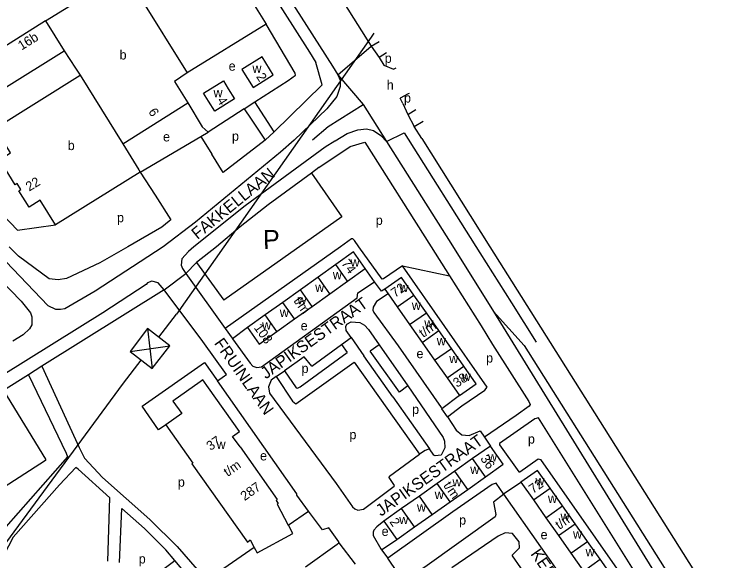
# Model space of a CAD drawing. Extents: x 158848 to 160613, y 385889 to 387762.
# Drawn here: x 159904.5 to 160206, y 387116.4 to 387348.9 of the extents above; entities that cross this region are included whole.
import ezdxf

# ---------------------------------------------------------------- set-up
doc = ezdxf.new("R2010")
doc.units = 0
for name, color, linetype in [('BLT_Basislijn', 7, 'Continuous'), ('BLT_Bebouwing', 7, 'Continuous'), ('BLT_Centroide', 7, 'Continuous'), ('BLT_Hoogspanningsmast_en_leidingen', 7, 'Continuous'), ('BLT_Huisnummer', 7, 'Continuous'), ('BLT_Huisnummer_reeks', 7, 'Continuous'), ('BLT_Onderverdeling_panden', 7, 'Continuous'), ('BLT_Straatnaam', 7, 'Continuous'), ('BLT_Tekst_parkeren', 7, 'Continuous'), ('BLT_Vlakafsluiter', 7, 'Continuous')]:
    doc.layers.add(name, color=color, linetype=linetype)

msp = doc.modelspace()

# ---------------------------------------------------------------- linework, layer by layer
at = {"layer": 'BLT_Basislijn'}
for p, q in [((160056.47, 387335.21), (160059.79, 387337.33)), ((160056.47, 387335.21), (160059.83, 387330.45)), ((160062.96, 387332.39), (160059.83, 387330.45)), ((160069.85, 387310.88), (160068.77, 387313.17)), ((159978.42, 387311.22), (159984.48, 387301.03)), ((160002.31, 387308.69), (160006.88, 387311.59)), ((160015.16, 387298.78), (160006.88, 387311.59)), ((160002.31, 387308.69), (159987.04, 387298.65)), ((160072.05, 387306.25), (160074.76, 387301.1)), ((159987.04, 387298.65), (159984.48, 387301.03)), ((160074.76, 387301.1), (160078.46, 387303.4)), ((159983.92, 387296.83), (159987.04, 387298.65)), ((160011.3, 387295.32), (160015.16, 387298.78)), ((159958.15, 387281.76), (159983.92, 387296.83)), ((159983.92, 387296.83), (159988.59, 387289.39)), ((160077.89, 387296.06), (160106.93, 387250)), ((160053.77, 387294.46), (160081.95, 387250)), ((159993.48, 387281.55), (159988.59, 387289.39)), ((159958.15, 387281.76), (159964.46, 387271.86)), ((160030.97, 387281.33), (160043.91, 387262.72)), ((159964.46, 387271.86), (159971.12, 387261.41)), ((160043.91, 387262.72), (159993.73, 387227.3)), ((159990.61, 387250), (159982.12, 387243.35)), ((160043.38, 387250), (159994.31, 387215.17)), ((160106.93, 387250), (160120.27, 387228.85)), ((159982.12, 387243.35), (159993.73, 387227.3)), ((160057.82, 387235.13), (160053.87, 387240.69)), ((159977.62, 387238.6), (159994.31, 387215.17)), ((159968.29, 387231.61), (159916.25, 387199.14)), ((159984.74, 387209.71), (159968.29, 387231.61)), ((160120.27, 387228.85), (160206.02, 387092.88)), ((160116.04, 387226.19), (160126.62, 387209.4)), ((160003.73, 387215.6), (159997.35, 387210.87)), ((160043.81, 387208.42), (160047.84, 387211.34)), ((160047.84, 387211.34), (160053.3, 387203.57)), ((160031.11, 387199.2), (160043.81, 387208.42)), ((160059.74, 387208.32), (160055.99, 387205.56)), ((160059.74, 387208.32), (160072.07, 387190.77)), ((160068.43, 387188.15), (160055.99, 387205.56)), ((160065.63, 387186.12), (160053.3, 387203.57)), ((159916.25, 387199.14), (159910.62, 387195.56)), ((159910.62, 387195.56), (159899.97, 387188.9)), ((160016, 387194.76), (160019.48, 387197.18)), ((160072.07, 387190.77), (160068.43, 387188.15)), ((160094.03, 387186.67), (160086.51, 387181.09)), ((160065.63, 387186.12), (160081.21, 387164.05)), ((160088.88, 387177.66), (160086.51, 387181.09)), ((160104.62, 387168.99), (160107.13, 387165.25)), ((160112.74, 387144.91), (160120.08, 387149.84)), ((160029.81, 387137.54), (160024.84, 387144.4)), ((160112.9, 387144.8), (160112.74, 387144.91)), ((159944.31, 387116.32), (159945.27, 387143.28)), ((159949.27, 387115.66), (159950.38, 387138.71)), ((160021.15, 387131.59), (160029.81, 387137.54)), ((160060.82, 387121.11), (160067.29, 387125.5)), ((160060.82, 387121.11), (160063.46, 387117.49)), ((159953.88, 387102.42), (159972.89, 387116.56))]:
    msp.add_line(p, q, dxfattribs=at)
for points in [[(159965.27, 387434.71), (160030.15, 387332.7), (160032.93, 387328.4)], [(160000, 387418.6), (160012.37, 387403.07), (160019.83, 387393.27), (160028.97, 387378.76), (160056.47, 387335.21)], [(160005.5, 387380.76), (160034.36, 387335.4), (160039.91, 387326.82), (160042.28, 387323.07)], [(160006.88, 387311.59), (160021.08, 387320.62), (160024.21, 387322.96), (160024.12, 387323.76), (160011.68, 387344.61)], [(160015.16, 387298.78), (160035.61, 387318.82), (160032.93, 387328.4)], [(160059.83, 387330.45), (160061.86, 387327.18), (160065.84, 387325.49)], [(160065.84, 387325.49), (160066.99, 387326.12)], [(160042.28, 387323.07), (160043.23, 387320.8), (160043.23, 387318.12), (160041.73, 387313.84), (160037.6, 387308.69), (160023.63, 387295.34), (160017.82, 387290.14), (159981.6, 387260.39), (159967.91, 387250)], [(160072.52, 387315.13), (160072.19, 387314.99), (160068.77, 387313.17)], [(160031.46, 387295.46), (160038.14, 387301.06), (160053, 387310.47)], [(160069.85, 387310.88), (160072.05, 387306.25)], [(160002.31, 387308.69), (160005.33, 387304.19)], [(160072.05, 387306.25), (160073.07, 387306.91), (160075.34, 387308.38)], [(160005.33, 387304.19), (160011.3, 387295.32)], [(160077.89, 387296.06), (160074.76, 387301.1)], [(159869.74, 387298.19), (159872.5, 387293.55), (159876.97, 387286.77), (159896.11, 387267.15), (159905.98, 387257.04), (159922.13, 387259.27)], [(160041.03, 387295.07), (160046.18, 387298.11), (160050.67, 387299.77), (160054.37, 387300.16), (160057.34, 387299.37), (160060.51, 387297.32), (160062.89, 387294.81)], [(160070.49, 387298.41), (160102.7, 387247.33), (160116.04, 387226.19)], [(160041.01, 387294.95), (160036.86, 387292.26), (160002.83, 387267.41), (159980.92, 387250)], [(160011.3, 387295.32), (159993.48, 387281.55)], [(160034.18, 387283.7), (160047.5, 387292.64), (160053.77, 387294.46)], [(160062.89, 387294.81), (160091.07, 387250.35), (160108.41, 387222.5)], [(160034.18, 387283.7), (160030.97, 387281.33)], [(160030.97, 387281.33), (160012.61, 387267.75), (160000.7, 387258.45), (159990.61, 387250)], [(159971.12, 387261.41), (159970.42, 387260.89), (159967.27, 387258.32), (159952.83, 387250)], [(160051.21, 387250), (160049.28, 387252.71), (160048.55, 387253.33), (160048, 387253.28), (160043.38, 387250)], [(159884.93, 387250), (159907.44, 387226.82), (159911.53, 387221.92), (159912.05, 387220.13), (159911.97, 387216.84), (159911, 387215.04), (159908.36, 387212.52), (159903.99, 387209.8)], [(159967.91, 387250), (159938.95, 387231.08), (159926.09, 387223.57), (159924.18, 387223.25), (159922.21, 387223.32), (159919, 387224.83), (159894.88, 387250)], [(159952.83, 387250), (159941, 387243.19), (159926.83, 387236.5), (159923.23, 387235.86), (159919.34, 387236.37), (159906.29, 387246.01), (159902.35, 387250)], [(159980.92, 387250), (159978.64, 387248), (159975.85, 387244.8), (159975.58, 387242.11), (159976.09, 387240.79), (159977.62, 387238.6)], [(160069.78, 387241.91), (160061.63, 387236.34), (160061.06, 387236.21), (160051.21, 387250)], [(160081.95, 387250), (160089.77, 387237.65)], [(159982.12, 387243.35), (159977.62, 387238.6)], [(160088.88, 387177.66), (160095.04, 387182.33), (160104.72, 387188.99), (160105.71, 387190.23), (160069.78, 387241.91)], [(160089.77, 387237.65), (160103.23, 387216.42), (160108.02, 387208.4), (160123.54, 387184.18), (160124.07, 387182.92), (160123.6, 387182.21), (160118.16, 387178.26), (160104.62, 387168.99)], [(159968.29, 387231.61), (159965.84, 387234.64), (159963.09, 387235.3), (159961.22, 387234.59), (159960.63, 387233.93), (159942.21, 387221.85), (159823.15, 387147.72)], [(159997.35, 387210.87), (160004.86, 387200.42), (160006.03, 387199.25), (160007.81, 387198.6), (160009.72, 387198.98), (160047.94, 387226.37), (160050.42, 387228.27), (160050.68, 387230.44), (160057.82, 387235.13)], [(160062.16, 387231.97), (160060.73, 387231.03), (160057.82, 387235.13)], [(160063.6, 387229.92), (160058.61, 387226.63), (160057.21, 387224.27), (160057.12, 387222.98), (160057.52, 387222.06), (160067.9, 387207.83), (160086.18, 387181.57), (160086.51, 387181.09)], [(160108.41, 387222.5), (160121.56, 387208.06), (160197.58, 387087.5)], [(160108.41, 387222.5), (160193.36, 387084.84)], [(160047.84, 387211.34), (160045.77, 387214.3), (160045.62, 387216.12), (160046.09, 387217.01), (160047.84, 387218.03), (160051.51, 387217.83), (160053.56, 387216.65), (160055.24, 387214.76), (160059.74, 387208.32)], [(159994.31, 387215.17), (159997.2, 387211.09), (159997.35, 387210.87)], [(159991.07, 387192.96), (159993.97, 387195.16), (159994.86, 387195.66), (159984.74, 387209.71)], [(160043.81, 387208.42), (160046.21, 387205.05)], [(160019.48, 387197.18), (160024.53, 387189.93), (160025.01, 387189.84), (160026.18, 387190.4), (160046.21, 387205.05)], [(160031.11, 387199.2), (160027.88, 387203.16), (160019.48, 387197.18)], [(159916.25, 387199.14), (159932.15, 387164.56), (159934.47, 387160.07), (159942.11, 387151.9), (159962.24, 387133.95), (159973.8, 387122.55), (159985.2, 387109.53), (159991.98, 387100), (159997.86, 387091.8)], [(159968.99, 387174.22), (159965.97, 387172.08), (159959.02, 387182.17), (159985.44, 387200.78), (159991.07, 387192.96)], [(160016, 387194.76), (160023, 387184.35), (160024.37, 387183.22), (160049.15, 387200.9)], [(160049.15, 387200.9), (160076.96, 387161.74)], [(159910.62, 387195.56), (159926.67, 387162.23), (159927.14, 387160.7), (159900.93, 387130.86), (159900.07, 387130.23), (159884.36, 387100), (159859.01, 387050.73), (159856.32, 387045.74), (159852.75, 387041.99)], [(160024.84, 387144.4), (160024.84, 387144.88), (159991.07, 387192.96)], [(160016, 387194.76), (160013.83, 387193.28), (160012.68, 387190.48), (160013.21, 387187.65), (160041.51, 387149.37), (160048.45, 387139.45), (160049.42, 387138.52), (160050.77, 387138.02), (160053.11, 387138.37), (160066.18, 387148.12), (160066.32, 387148.51), (160064.04, 387151.81), (160064.19, 387152.42), (160076.96, 387161.74)], [(160072.07, 387190.77), (160087.02, 387168.83), (160087.65, 387167.32), (160087.68, 387164.51), (160086.16, 387161.34), (160083.62, 387161.11), (160083.11, 387161.39), (160081.21, 387164.05)], [(159899.97, 387188.9), (159917.85, 387159.68), (159917.85, 387159.11), (159897.67, 387146.13)], [(160088.88, 387177.66), (160092.59, 387172.01), (160094.91, 387169.94), (160098.16, 387169.75), (160102.8, 387171.71), (160104.62, 387168.99)], [(160175.27, 387066.35), (160189.82, 387076.75), (160189.6, 387077.67), (160185.82, 387084.09), (160175.86, 387100), (160170.14, 387109.18), (160127.57, 387177.26), (160126.03, 387176.83), (160111.03, 387166.28), (160110.95, 387165.8), (160119.18, 387154.29), (160119.6, 387154.29), (160127.52, 387159.75), (160128.51, 387159.51), (160164.03, 387108.56), (160162.02, 387106.67), (160152.45, 387100), (160147.04, 387095.45)], [(160081.21, 387164.05), (160079.32, 387163.38), (160076.96, 387161.74)], [(159945.27, 387143.28), (159931.76, 387155.39), (159930.71, 387156.05), (159923.76, 387148.68), (159904.06, 387126.47), (159890.19, 387100), (159872.2, 387066.71), (159869.35, 387060.89), (159856.52, 387037.21)], [(160112.74, 387144.91), (160109.63, 387149.4), (160107.89, 387148.83), (160091.16, 387137.27), (160063.46, 387117.49)], [(160112.9, 387144.8), (160108.43, 387141.31), (160109.47, 387136.09), (160109.21, 387135.2), (160079.21, 387113.67), (160072.92, 387109.76), (160069.56, 387109.86), (160067.54, 387111.42), (160063.46, 387117.49)], [(160144.89, 387098.98), (160144.27, 387100), (160112.9, 387144.8)], [(159972.89, 387116.56), (159969.09, 387121.14), (159959.99, 387130.1), (159950.38, 387138.71)], [(160042.68, 387124.04), (160042.68, 387124.45), (160038.4, 387130.47), (160035.71, 387129.55), (160029.81, 387137.54)], [(160061.81, 387133.28), (160058.77, 387130.93), (160057.56, 387129.43), (160057.27, 387128.59), (160057.24, 387127.16), (160060.56, 387121.47), (160060.82, 387121.11)], [(160143.41, 387090.5), (160136.99, 387100), (160133.68, 387104.78), (160131.03, 387105.16), (160127.68, 387103.18), (160127.21, 387103.28), (160116.57, 387118.51), (160116.47, 387118.99), (160119.5, 387121.95), (160119.35, 387124.53), (160116.47, 387128), (160113.45, 387128.27), (160110.42, 387126.95), (160090.69, 387113.49)], [(160028.44, 387113.92), (160041.97, 387123.44), (160042.68, 387124.04)], [(160006.64, 387122.02), (159991.89, 387111.82), (159990.65, 387110.63), (159998.11, 387100), (160001.76, 387094.56)], [(159994.08, 387089.13), (159986.21, 387100), (159980.09, 387107.89), (159972.89, 387116.56)]]:
    msp.add_lwpolyline(points, dxfattribs=at)
at = {"layer": 'BLT_Bebouwing'}
for p, q in [((159966.98, 387416.92), (160011.68, 387344.61)), ((159917.9, 387346), (159951.4, 387366.82)), ((159917.9, 387346), (159892.18, 387329.99)), ((159900.09, 387317.29), (159925.81, 387333.3)), ((159925.81, 387333.3), (159930.67, 387325.95)), ((159930.67, 387325.95), (159932.54, 387322.95)), ((159950.68, 387293.78), (159978.42, 387311.22)), ((159950.68, 387293.78), (159957.55, 387282.73)), ((159958.15, 387281.76), (159922.13, 387259.27)), ((159957.55, 387282.73), (159958.15, 387281.76)), ((160041.33, 387242.39), (160033.81, 387237.03)), ((160046.35, 387235.33), (160053.87, 387240.69)), ((160033.81, 387237.03), (160026.29, 387231.68)), ((160038.84, 387229.97), (160046.35, 387235.33)), ((160026.29, 387231.68), (160018.77, 387226.32)), ((160062.16, 387231.97), (160063.6, 387229.92)), ((160031.32, 387224.62), (160038.84, 387229.97)), ((160063.6, 387229.92), (160067.47, 387224.42)), ((160079.9, 387221.87), (160074.58, 387229.42)), ((160018.77, 387226.32), (160011.25, 387220.96)), ((160023.8, 387219.26), (160031.32, 387224.62)), ((160067.47, 387224.42), (160072.78, 387216.87)), ((160011.25, 387220.96), (160003.73, 387215.6)), ((160085.21, 387214.32), (160079.9, 387221.87)), ((160016.27, 387213.9), (160023.8, 387219.26)), ((160072.78, 387216.87), (160078.09, 387209.32)), ((160090.52, 387206.77), (160085.21, 387214.32)), ((160078.09, 387209.32), (160083.41, 387201.77)), ((160095.83, 387199.22), (160090.52, 387206.77)), ((160083.41, 387201.77), (160088.72, 387194.22)), ((160088.72, 387194.22), (160094.03, 387186.67)), ((159975.78, 387179.02), (159968.99, 387174.22)), ((160107.13, 387165.25), (160099.58, 387159.92)), ((160099.58, 387159.92), (160092.02, 387154.59)), ((160092.02, 387154.59), (160084.47, 387149.27)), ((160097.51, 387146.81), (160105.07, 387152.14)), ((160084.47, 387149.27), (160076.91, 387143.94)), ((160120.08, 387149.84), (160125.42, 387142.29)), ((160137.82, 387139.74), (160132.49, 387147.29)), ((160089.96, 387141.49), (160097.51, 387146.81)), ((160076.91, 387143.94), (160069.36, 387138.61)), ((160082.4, 387136.16), (160089.96, 387141.49)), ((160125.42, 387142.29), (160130.75, 387134.74)), ((160069.36, 387138.61), (160061.81, 387133.28)), ((160143.16, 387132.19), (160137.82, 387139.74)), ((160074.85, 387130.83), (160082.4, 387136.16)), ((160061.81, 387133.28), (160067.29, 387125.5)), ((160130.75, 387134.74), (160136.09, 387127.19)), ((160148.49, 387124.64), (160143.16, 387132.19)), ((160067.29, 387125.5), (160074.85, 387130.83)), ((160136.09, 387127.19), (160141.42, 387119.64)), ((160153.83, 387117.09), (160148.49, 387124.64)), ((160141.42, 387119.64), (160146.75, 387112.09))]:
    msp.add_line(p, q, dxfattribs=at)
for points in [[(160011.68, 387344.61), (159978.14, 387323.88)], [(160006.21, 387317.77), (160014.75, 387323.13), (160009.99, 387330.74), (160001.44, 387325.38), (160006.21, 387317.77)], [(159922.13, 387259.27), (159915.57, 387269.74), (159910.87, 387266.8), (159906.51, 387273.78), (159907.35, 387274.29), (159905.75, 387276.83), (159904.94, 387276.32), (159898.29, 387287.01), (159903, 387289.98), (159896.43, 387300.44), (159932.54, 387322.95)], [(159978.14, 387323.88), (159972.71, 387320.31), (159978.42, 387311.22)], [(159995.63, 387317.14), (159998.29, 387312.9), (159989.86, 387307.61), (159987.2, 387311.85), (159985.08, 387315.24), (159993.51, 387320.53), (159995.63, 387317.14)], [(160053.87, 387240.69), (160048.84, 387247.75), (160041.33, 387242.39)], [(160074.58, 387229.42), (160069.27, 387236.97), (160062.16, 387231.97)], [(160003.73, 387215.6), (160008.76, 387208.54), (160016.27, 387213.9)], [(160094.03, 387186.67), (160101.14, 387191.67), (160095.83, 387199.22)], [(159983.59, 387192.56), (159972, 387184.36), (159975.78, 387179.02)], [(159987.16, 387189.99), (159984.75, 387193.41), (159983.59, 387192.56)], [(160000.6, 387164.85), (159997.42, 387169.34), (160000.32, 387171.4), (159987.16, 387189.99)], [(159968.99, 387174.22), (159980.48, 387157.98), (159980.09, 387157.65), (160003.72, 387124.4)], [(160105.07, 387152.14), (160112.62, 387157.47), (160107.13, 387165.25)], [(160000.6, 387164.85), (160016.44, 387142.47), (160015.94, 387142.12), (160016.83, 387140.84)], [(160132.49, 387147.29), (160127.15, 387154.84), (160120.08, 387149.84)], [(160016.83, 387140.84), (160016.34, 387140.55), (160021.15, 387131.59)], [(160006.64, 387122.02), (160007.84, 387119.79), (160023.09, 387127.98), (160021.18, 387131.54)], [(160003.72, 387124.4), (160004.86, 387125.3), (160006.64, 387122.02)], [(160152.09, 387104.54), (160159.16, 387109.53), (160153.83, 387117.09)]]:
    msp.add_lwpolyline(points, dxfattribs=at)
at = {"layer": 'BLT_Hoogspanningsmast_en_leidingen'}
for p, q in [((160057.59, 387340.76), (160056.44, 387339.13)), ((160056.44, 387339.13), (159993.74, 387250)), ((159993.74, 387250), (159973.55, 387221.3)), ((159966.05, 387211.54), (159973.55, 387221.3)), ((159961.31, 387215.18), (159963.28, 387198.14)), ((159953.81, 387205.41), (159970.78, 387207.9)), ((159951.04, 387192.01), (159958.54, 387201.78)), ((159845.08, 387048.01), (159951.04, 387192.01))]:
    msp.add_line(p, q, dxfattribs=at)
msp.add_lwpolyline([(159961.31, 387215.18), (159953.81, 387205.41), (159963.28, 387198.14), (159970.78, 387207.9)], close=True, dxfattribs=at)
at = {"layer": 'BLT_Onderverdeling_panden'}
for p, q in [((159951.4, 387366.82), (159978.14, 387323.88)), ((159917.9, 387346), (159925.81, 387333.3)), ((159932.54, 387322.95), (159950.68, 387293.78)), ((160046.35, 387235.33), (160041.33, 387242.39)), ((160038.84, 387229.97), (160033.81, 387237.03)), ((160031.32, 387224.62), (160026.29, 387231.68)), ((160067.47, 387224.42), (160074.58, 387229.42)), ((160023.8, 387219.26), (160018.77, 387226.32)), ((160016.27, 387213.9), (160011.25, 387220.96)), ((160072.78, 387216.87), (160079.9, 387221.87)), ((160078.09, 387209.32), (160085.21, 387214.32)), ((160083.41, 387201.77), (160090.52, 387206.77)), ((160088.72, 387194.22), (160095.83, 387199.22)), ((160105.07, 387152.14), (160099.58, 387159.92)), ((160097.51, 387146.81), (160092.02, 387154.59)), ((160089.96, 387141.49), (160084.47, 387149.27)), ((160125.42, 387142.29), (160132.49, 387147.29)), ((160082.4, 387136.16), (160076.91, 387143.94)), ((160074.85, 387130.83), (160069.36, 387138.61)), ((160130.75, 387134.74), (160137.82, 387139.74)), ((160136.09, 387127.19), (160143.16, 387132.19)), ((160141.42, 387119.64), (160148.49, 387124.64)), ((160146.75, 387112.09), (160153.83, 387117.09))]:
    msp.add_line(p, q, dxfattribs=at)
at = {"layer": 'BLT_Vlakafsluiter'}
for p, q in [((160042.28, 387323.07), (160056.47, 387335.21)), ((160053, 387310.47), (160062.89, 387294.81)), ((160062.89, 387294.81), (160070.49, 387298.41)), ((160069.78, 387241.91), (160089.77, 387237.65)), ((159968.29, 387231.61), (159977.62, 387238.6)), ((160042.68, 387124.04), (160049.66, 387115))]:
    msp.add_line(p, q, dxfattribs=at)
msp.add_lwpolyline([(160042.28, 387323.07), (160053, 387310.47)], dxfattribs=at)

# ---------------------------------------------------------------- texts
at = {"layer": 'BLT_Centroide'}
for s, p in [('b', (159949.35, 387329.62)), ('p', (160062.15, 387328.19)), ('e', (159995.76, 387324.84)), ('w', (160005.88, 387323.93)), ('h', (160063.03, 387316.8)), ('w', (159989.32, 387313.57)), ('p', (160070.36, 387311.29)), ('e', (159967.86, 387294.77)), ('p', (159997.17, 387295.05)), ('b', (159927.3, 387291.09)), ('p', (159948.26, 387260.4)), ('p', (160058.36, 387259.29)), ('w', (160047.6, 387241.53)), ('w', (160040.08, 387236.19)), ('w', (160032.56, 387230.81)), ('w', (160068.38, 387230.7)), ('w', (160025.04, 387225.47)), ('w', (160073.69, 387223.14)), ('w', (160017.52, 387220.09)), ('w', (160010, 387214.75)), ('e', (160026.41, 387214.43)), ('w', (160079, 387215.59)), ('w', (160084.31, 387208.05)), ('e', (160075.67, 387202.58)), ('w', (160089.62, 387200.48)), ('p', (160105.3, 387200.73)), ('p', (160026.78, 387196.28)), ('w', (160094.92, 387192.95)), ('p', (160073.82, 387178.87)), ('p', (160047.15, 387168.12)), ('p', (160123.08, 387166.27)), ('w', (159990.62, 387164.02)), ('e', (160009.13, 387159.12)), ('w', (160106.09, 387158.7)), ('w', (160098.55, 387153.36)), ('p', (159974.15, 387147.94)), ('w', (160090.98, 387148.05)), ('w', (160126.28, 387148.56)), ('w', (160083.44, 387142.7)), ('w', (160131.62, 387141.02)), ('w', (160075.88, 387137.39)), ('w', (160068.33, 387132.05)), ('w', (160136.95, 387133.47)), ('p', (160093.82, 387131.81)), ('e', (160060.85, 387127)), ('e', (160128.47, 387125.59)), ('w', (160142.28, 387125.91)), ('w', (160147.62, 387118.36)), ('p', (159957.51, 387115.29))]:
    msp.add_text(s, height=4, dxfattribs=at).set_placement(p)
at = {"layer": 'BLT_Huisnummer'}
for s, rotation, p in [('16b', 31.9027, (159907.65, 387333.39)), ('2', 302.0682, (160007.32, 387322.37)), ('4', 302.088, (159990.65, 387312.26)), ('6', 302.088, (159961.46, 387307.42)), ('22', 31.1781, (159910.92, 387273.43))]:
    msp.add_text(s, height=4, rotation=rotation, dxfattribs=at).set_placement(p)
at = {"layer": 'BLT_Huisnummer_reeks'}
for s, rotation, p in [('74', 305.4708, (160043.57, 387242.89)), ('72', 35.1286, (160066.55, 387228.2)), ('t/m', 305.467, (160023.18, 387226.98)), ('108', 305.4616, (160006.33, 387215.53)), ('t/m', 35.1248, (160078.52, 387211.16)), ('38', 35.121, (160092.97, 387189.95)), ('37', 35.2734, (159988.04, 387163.1)), ('36', 305.1858, (160102.66, 387159.85)), ('t/m', 35.2734, (159995.35, 387152.05)), ('t/m', 305.1892, (160086.92, 387148.46)), ('72', 35.2392, (160125.25, 387144.83)), ('287', 35.2734, (160002.56, 387141.77)), ('t/m', 35.2392, (160136.5, 387129.52)), ('2', 305.1892, (160064.03, 387132.97))]:
    msp.add_text(s, height=4, rotation=rotation, dxfattribs=at).set_placement(p)
at = {"layer": 'BLT_Straatnaam'}
for s, rotation, p in [('FAKKELLAAN', 39.1774, (159982.48, 387252.87)), ('JAPIKSESTRAAT', 35.4556, (160011.61, 387193.53)), ('FRUINLAAN', 305.2048, (159989.39, 387208.95)), ('JAPIKSESTRAAT', 35.4556, (160060.61, 387135.14)), ('KERNKAMPSTRAAT', 304.9929, (160124, 387119.32))]:
    msp.add_text(s, height=5, rotation=rotation, dxfattribs=at).set_placement(p)
at = {"layer": 'BLT_Tekst_parkeren'}
msp.add_text('P', height=8, rotation=1.2719, dxfattribs=at).set_placement((160010.46, 387249.03))

doc.saveas('drawing.dxf')
